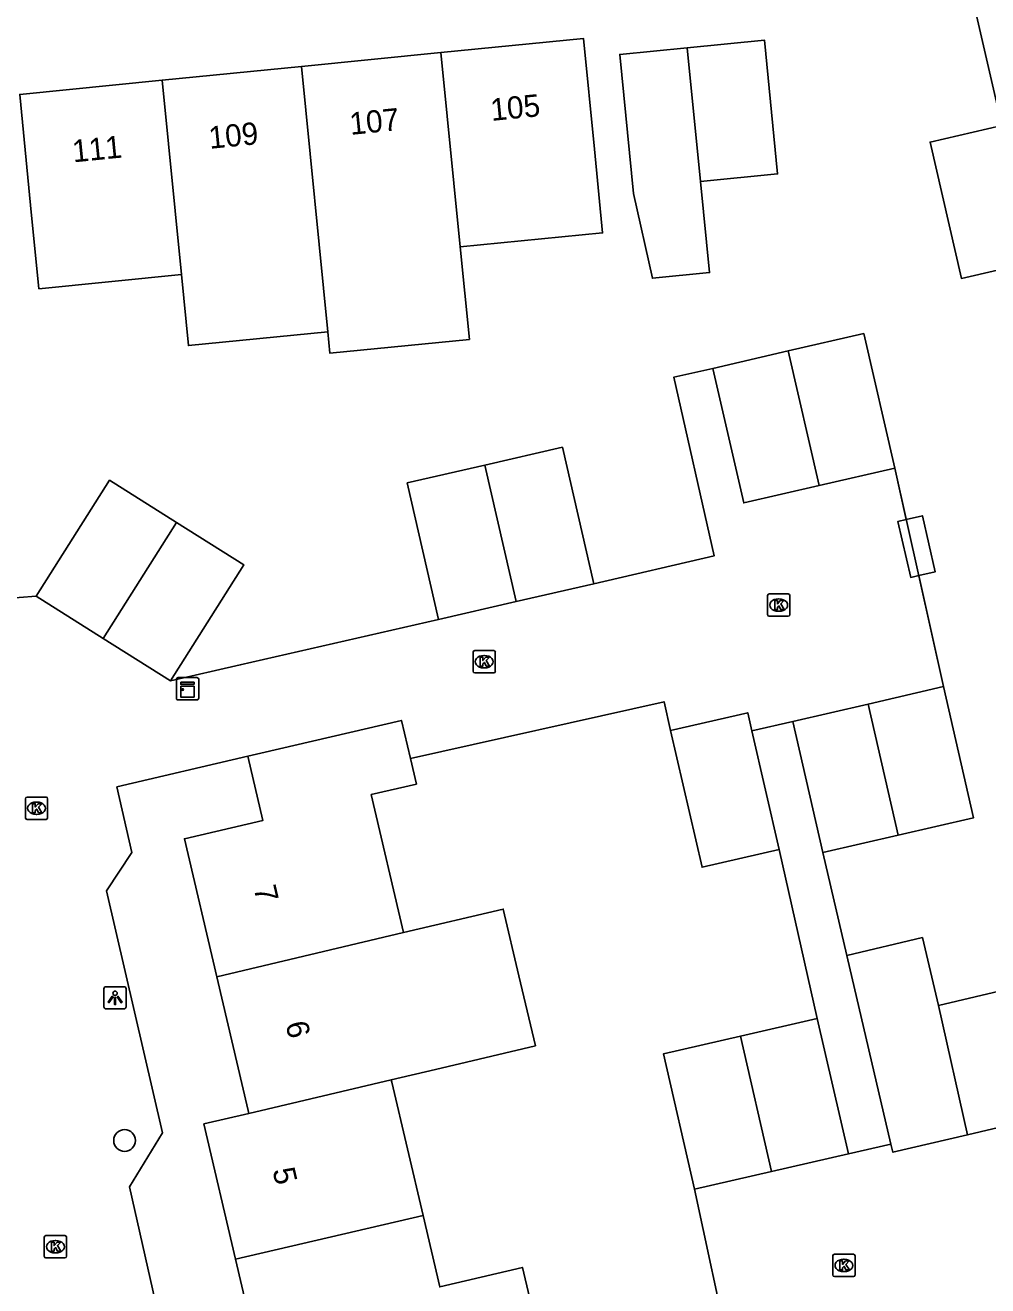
# Model space of a CAD drawing. Extents: x 158461 to 159795, y 387220 to 388672.
# Drawn here: x 159558.9 to 159602.1, y 388041.7 to 388098.3 of the extents above; entities that cross this region are included whole.
import ezdxf

# ---------------------------------------------------------------- set-up
doc = ezdxf.new("R2010")
doc.units = 0
for name, color, linetype in [('IMGEO_Boom', 7, 'Continuous'), ('IMGEO_Hek', 7, 'Continuous'), ('IMGEO_Kast', 7, 'Continuous'), ('IMGEO_Kolk', 7, 'Continuous'), ('IMGEO_Lichtpunt', 7, 'Continuous'), ('IMGEO_Muur', 7, 'Continuous'), ('IMGEO_Pand', 7, 'Continuous'), ('IMGEO_Pand_nummerreeks', 7, 'Continuous'), ('IMGEO_Rijbaan_lokaal_open', 7, 'Continuous'), ('IMGEO_Voetpad_open', 7, 'Continuous')]:
    doc.layers.add(name, color=color, linetype=linetype)

msp = doc.modelspace()

# ---------------------------------------------------------------- linework, layer by layer
at = {"layer": 'IMGEO_Boom'}
msp.add_circle((159563.373, 388048.195), 0.489, dxfattribs=at)
at = {"layer": 'IMGEO_Hek'}
msp.add_lwpolyline([(159576.205, 388065.361), (159587.6, 388067.902), (159587.893, 388066.613)], dxfattribs=at)
at = {"layer": 'IMGEO_Kast'}
for p, q in [((159565.774, 388068.985), (159566.615, 388068.985)), ((159566.615, 388068.985), (159565.774, 388068.985)), ((159565.699, 388068.06), (159565.699, 388068.901)), ((159565.699, 388068.901), (159565.699, 388068.06)), ((159566.699, 388068.91), (159566.699, 388068.069)), ((159566.699, 388068.069), (159566.699, 388068.91)), ((159566.624, 388067.985), (159565.783, 388067.985)), ((159565.783, 388067.985), (159566.624, 388067.985))]:
    msp.add_line(p, q, dxfattribs=at)
for points in [[(159565.894, 388068.775), (159566.494, 388068.775), (159566.494, 388068.69), (159565.894, 388068.69), (159565.894, 388068.775)], [(159565.894, 388068.6), (159566.494, 388068.6), (159566.494, 388068.111), (159565.894, 388068.111), (159565.894, 388068.6)]]:
    msp.add_lwpolyline(points, dxfattribs=at)
msp.add_circle((159565.978, 388068.449), 0.0377, dxfattribs=at)
for centre, start, end in [((159565.777, 388068.907), 92.4484, 184.2845), ((159565.777, 388068.907), 92.4484, 184.2845), ((159566.621, 388068.907), 2.4484, 94.2845), ((159566.621, 388068.907), 2.4484, 94.2845), ((159565.777, 388068.063), 182.4484, 274.2845), ((159565.777, 388068.063), 182.4484, 274.2845), ((159566.621, 388068.063), 272.4484, 4.2845), ((159566.621, 388068.063), 272.4484, 4.2845)]:
    msp.add_arc(centre, 0.0779, start, end, dxfattribs=at)
at = {"layer": 'IMGEO_Kolk'}
for p, q in [((159592.244, 388071.819), (159592.244, 388072.671)), ((159592.319, 388072.745), (159593.171, 388072.745)), ((159592.732, 388072.525), (159592.757, 388072.525)), ((159593.245, 388072.671), (159593.245, 388071.819)), ((159592.755, 388071.965), (159592.73, 388071.965)), ((159593.171, 388071.745), (159592.319, 388071.745)), ((159579.019, 388069.276), (159579.019, 388070.128)), ((159579.094, 388070.202), (159579.946, 388070.202)), ((159580.02, 388070.128), (159580.02, 388069.276)), ((159579.507, 388069.982), (159579.532, 388069.982)), ((159579.946, 388069.202), (159579.094, 388069.202)), ((159579.53, 388069.422), (159579.505, 388069.422)), ((159558.916, 388062.693), (159558.916, 388063.545)), ((159558.991, 388063.619), (159559.843, 388063.619)), ((159559.404, 388063.399), (159559.429, 388063.399)), ((159559.917, 388063.545), (159559.917, 388062.693)), ((159559.427, 388062.839), (159559.402, 388062.839)), ((159559.843, 388062.619), (159558.991, 388062.619)), ((159559.765, 388042.999), (159559.765, 388043.851)), ((159559.84, 388043.925), (159560.692, 388043.925)), ((159560.253, 388043.705), (159560.278, 388043.705)), ((159560.766, 388043.851), (159560.766, 388042.999)), ((159560.692, 388042.925), (159559.84, 388042.925)), ((159560.276, 388043.145), (159560.251, 388043.145)), ((159595.173, 388042.158), (159595.173, 388043.01)), ((159595.248, 388043.084), (159596.1, 388043.084)), ((159596.174, 388043.01), (159596.174, 388042.158)), ((159595.661, 388042.864), (159595.686, 388042.864)), ((159596.1, 388042.084), (159595.248, 388042.084)), ((159595.684, 388042.304), (159595.659, 388042.304))]:
    msp.add_line(p, q, dxfattribs=at)
for points in [[(159592.244, 388071.819), (159592.244, 388072.671)], [(159592.319, 388072.745), (159593.171, 388072.745)], [(159592.565, 388072.445), (159592.688, 388072.445), (159592.688, 388072.294), (159592.818, 388072.445), (159592.982, 388072.445), (159592.836, 388072.294), (159592.989, 388072.045), (159592.837, 388072.045), (159592.752, 388072.209), (159592.688, 388072.142), (159592.688, 388072.045), (159592.565, 388072.045), (159592.565, 388072.445)], [(159593.245, 388072.671), (159593.245, 388071.819)], [(159593.171, 388071.745), (159592.319, 388071.745)], [(159579.019, 388069.276), (159579.019, 388070.128)], [(159579.094, 388070.202), (159579.946, 388070.202)], [(159580.02, 388070.128), (159580.02, 388069.276)], [(159579.34, 388069.902), (159579.463, 388069.902), (159579.463, 388069.751), (159579.593, 388069.902), (159579.757, 388069.902), (159579.611, 388069.751), (159579.764, 388069.502), (159579.612, 388069.502), (159579.527, 388069.666), (159579.463, 388069.599), (159579.463, 388069.502), (159579.34, 388069.502), (159579.34, 388069.902)], [(159579.946, 388069.202), (159579.094, 388069.202)], [(159558.916, 388062.693), (159558.916, 388063.545)], [(159558.991, 388063.619), (159559.843, 388063.619)], [(159559.237, 388063.319), (159559.36, 388063.319), (159559.36, 388063.168), (159559.49, 388063.319), (159559.654, 388063.319), (159559.508, 388063.168), (159559.661, 388062.919), (159559.509, 388062.919), (159559.424, 388063.083), (159559.36, 388063.016), (159559.36, 388062.919), (159559.237, 388062.919), (159559.237, 388063.319)], [(159559.917, 388063.545), (159559.917, 388062.693)], [(159559.843, 388062.619), (159558.991, 388062.619)], [(159559.765, 388042.999), (159559.765, 388043.851)], [(159559.84, 388043.925), (159560.692, 388043.925)], [(159560.086, 388043.625), (159560.209, 388043.625), (159560.209, 388043.474), (159560.339, 388043.625), (159560.503, 388043.625), (159560.357, 388043.474), (159560.51, 388043.225), (159560.358, 388043.225), (159560.273, 388043.389), (159560.209, 388043.322), (159560.209, 388043.225), (159560.086, 388043.225), (159560.086, 388043.625)], [(159560.766, 388043.851), (159560.766, 388042.999)], [(159560.692, 388042.925), (159559.84, 388042.925)], [(159595.173, 388042.158), (159595.173, 388043.01)], [(159595.248, 388043.084), (159596.1, 388043.084)], [(159596.174, 388043.01), (159596.174, 388042.158)], [(159595.494, 388042.784), (159595.617, 388042.784), (159595.617, 388042.633), (159595.747, 388042.784), (159595.911, 388042.784), (159595.765, 388042.633), (159595.918, 388042.384), (159595.766, 388042.384), (159595.681, 388042.548), (159595.617, 388042.481), (159595.617, 388042.384), (159595.494, 388042.384), (159595.494, 388042.784)], [(159596.1, 388042.084), (159595.248, 388042.084)]]:
    msp.add_lwpolyline(points, dxfattribs=at)
for centre, start, end in [((159592.321, 388072.669), 91.552, 178.448), ((159592.321, 388072.669), 91.552, 178.448), ((159593.169, 388072.669), 1.552, 88.448), ((159593.169, 388072.669), 1.552, 88.448), ((159592.321, 388071.821), 181.552, 268.448), ((159592.321, 388071.821), 181.552, 268.448), ((159593.169, 388071.821), 271.552, 358.448), ((159593.169, 388071.821), 271.552, 358.448), ((159579.096, 388070.126), 91.552, 178.448), ((159579.096, 388070.126), 91.552, 178.448), ((159579.944, 388070.126), 1.552, 88.448), ((159579.944, 388070.126), 1.552, 88.448), ((159579.096, 388069.278), 181.552, 268.448), ((159579.096, 388069.278), 181.552, 268.448), ((159579.944, 388069.278), 271.552, 358.448), ((159579.944, 388069.278), 271.552, 358.448), ((159558.993, 388063.543), 91.552, 178.448), ((159558.993, 388063.543), 91.552, 178.448), ((159559.841, 388063.543), 1.552, 88.448), ((159559.841, 388063.543), 1.552, 88.448), ((159558.993, 388062.695), 181.552, 268.448), ((159558.993, 388062.695), 181.552, 268.448), ((159559.841, 388062.695), 271.552, 358.448), ((159559.841, 388062.695), 271.552, 358.448), ((159559.842, 388043.849), 91.552, 178.448), ((159559.842, 388043.849), 91.552, 178.448), ((159560.69, 388043.849), 1.552, 88.448), ((159560.69, 388043.849), 1.552, 88.448), ((159559.842, 388043.001), 181.552, 268.448), ((159559.842, 388043.001), 181.552, 268.448), ((159560.69, 388043.001), 271.552, 358.448), ((159560.69, 388043.001), 271.552, 358.448), ((159595.25, 388043.008), 91.552, 178.448), ((159595.25, 388043.008), 91.552, 178.448), ((159596.098, 388043.008), 1.552, 88.448), ((159596.098, 388043.008), 1.552, 88.448), ((159595.25, 388042.16), 181.552, 268.448), ((159595.25, 388042.16), 181.552, 268.448), ((159596.098, 388042.16), 271.552, 358.448), ((159596.098, 388042.16), 271.552, 358.448)]:
    msp.add_arc(centre, 0.0765, start, end, dxfattribs=at)
for centre, major_axis, ratio, start_param, end_param in [((159592.731, 388072.245), (-0.387, 0.002), 0.722429, 4.712389, 7.853982), ((159592.756, 388072.245), (-0.39, 0.002), 0.717154, 1.570796, 4.712389), ((159579.506, 388069.702), (-0.387, 0.002), 0.722429, 4.712389, 7.853982), ((159579.531, 388069.702), (-0.39, 0.002), 0.717154, 1.570796, 4.712389), ((159559.403, 388063.119), (-0.387, 0.002), 0.722429, 4.712389, 7.853982), ((159559.428, 388063.119), (-0.39, 0.002), 0.717154, 1.570796, 4.712389), ((159560.252, 388043.425), (-0.387, 0.002), 0.722429, 4.712389, 7.853982), ((159560.277, 388043.425), (-0.39, 0.002), 0.717154, 1.570796, 4.712389), ((159595.66, 388042.584), (-0.387, 0.002), 0.722429, 4.712389, 7.853982), ((159595.685, 388042.584), (-0.39, 0.002), 0.717154, 1.570796, 4.712389)]:
    msp.add_ellipse(centre, major_axis=major_axis, ratio=ratio, start_param=start_param, end_param=end_param, dxfattribs=at)
at = {"layer": 'IMGEO_Lichtpunt'}
for p, q in [((159562.445, 388055.01), (159562.445, 388054.203)), ((159562.445, 388055.01), (159562.445, 388054.203)), ((159563.347, 388055.105), (159562.539, 388055.105)), ((159563.347, 388055.105), (159562.539, 388055.105)), ((159563.441, 388054.203), (159563.441, 388055.01)), ((159563.441, 388054.203), (159563.441, 388055.01)), ((159562.539, 388054.109), (159563.347, 388054.109)), ((159562.539, 388054.109), (159563.347, 388054.109))]:
    msp.add_line(p, q, dxfattribs=at)
for points in [[(159562.819, 388054.674), (159562.858, 388054.646), (159562.67, 388054.384), (159562.632, 388054.411), (159562.819, 388054.674)], [(159562.921, 388054.626), (159562.968, 388054.626), (159562.968, 388054.304), (159562.921, 388054.304), (159562.921, 388054.626)], [(159563.031, 388054.646), (159563.069, 388054.673), (159563.256, 388054.411), (159563.217, 388054.383), (159563.031, 388054.646)]]:
    msp.add_lwpolyline(points, dxfattribs=at)
msp.add_circle((159562.944, 388054.808), 0.0994, dxfattribs=at)
for centre, start, end in [((159562.539, 388055.01), 90, 180), ((159562.539, 388055.01), 90, 180), ((159563.347, 388055.01), 0, 90), ((159563.347, 388055.01), 0, 90), ((159562.539, 388054.203), 180, 270), ((159562.539, 388054.203), 180, 270), ((159563.347, 388054.203), 270, 0), ((159563.347, 388054.203), 270, 360)]:
    msp.add_arc(centre, 0.0946, start, end, dxfattribs=at)
at = {"layer": 'IMGEO_Muur'}
for points in [[(159584.444, 388073.204), (159589.843, 388074.453), (159588.033, 388082.477), (159589.782, 388082.878)], [(159597.958, 388078.391), (159600.143, 388068.581)], [(159568.565, 388069.557), (159577.474, 388071.6)], [(159565.429, 388068.838), (159568.565, 388069.557)], [(159588.97, 388046.003), (159590.566, 388038.56)]]:
    msp.add_lwpolyline(points, dxfattribs=at)
at = {"layer": 'IMGEO_Pand'}
for points in [[(159611.632, 388095.823), (159610.178, 388102.139), (159601.315, 388100.099), (159602.437, 388095.227), (159602.769, 388093.784)], [(159578.442, 388088.329), (159584.839, 388088.963), (159584.466, 388092.72), (159583.973, 388097.695), (159577.577, 388097.061)], [(159588.633, 388097.281), (159585.608, 388096.981), (159586.228, 388090.734), (159587.071, 388086.927), (159589.638, 388087.181), (159589.232, 388091.268)], [(159589.232, 388091.268), (159592.698, 388091.612), (159592.102, 388097.626), (159588.633, 388097.281)], [(159589.232, 388091.268), (159588.633, 388097.281)], [(159577.577, 388097.061), (159571.318, 388096.44)], [(159578.442, 388088.329), (159577.577, 388097.061)], [(159571.318, 388096.44), (159565.058, 388095.819)], [(159571.318, 388096.44), (159572.499, 388084.523)], [(159565.058, 388095.819), (159558.661, 388095.185), (159559.154, 388090.21), (159559.527, 388086.453), (159565.924, 388087.087)], [(159565.924, 388087.087), (159565.058, 388095.819)], [(159602.769, 388093.784), (159599.539, 388093.041), (159600.948, 388086.916), (159604.179, 388087.659)], [(159572.499, 388084.523), (159572.594, 388083.558), (159578.854, 388084.179), (159578.442, 388088.329)], [(159565.924, 388087.087), (159566.239, 388083.902), (159572.499, 388084.523)], [(159597.958, 388078.391), (159596.565, 388084.439), (159593.172, 388083.658)], [(159593.172, 388083.658), (159589.782, 388082.878)], [(159594.568, 388077.611), (159593.172, 388083.658)], [(159594.568, 388077.611), (159591.175, 388076.83), (159589.782, 388082.878)], [(159584.444, 388073.204), (159583.033, 388079.335), (159579.55, 388078.533)], [(159579.55, 388078.533), (159576.063, 388077.731), (159577.474, 388071.6)], [(159579.55, 388078.533), (159580.96, 388072.402)], [(159597.958, 388078.391), (159594.568, 388077.611)], [(159565.708, 388075.956), (159562.699, 388077.855), (159559.407, 388072.638)], [(159565.708, 388075.956), (159562.417, 388070.739)], [(159565.429, 388068.838), (159568.721, 388074.054), (159565.708, 388075.956)], [(159598.471, 388076.087), (159598.099, 388076.001), (159598.677, 388073.489), (159599.032, 388073.571)], [(159599.032, 388073.571), (159599.777, 388073.742), (159599.199, 388076.255), (159598.471, 388076.087)], [(159584.444, 388073.204), (159580.96, 388072.402)], [(159562.417, 388070.739), (159559.407, 388072.638)], [(159580.96, 388072.402), (159577.474, 388071.6)], [(159565.429, 388068.838), (159562.417, 388070.739)], [(159596.757, 388067.801), (159600.143, 388068.581)], [(159598.112, 388061.914), (159601.498, 388062.694), (159600.143, 388068.581)], [(159593.372, 388067.022), (159596.757, 388067.801)], [(159596.757, 388067.801), (159598.112, 388061.914)], [(159587.893, 388066.613), (159591.357, 388067.411), (159591.544, 388066.6)], [(159568.912, 388065.451), (159569.492, 388065.587), (159575.805, 388067.067), (159576.205, 388065.361)], [(159594.727, 388061.135), (159593.372, 388067.022)], [(159592.771, 388061.268), (159589.307, 388060.471), (159587.893, 388066.613)], [(159591.544, 388066.6), (159592.771, 388061.268)], [(159567.509, 388055.553), (159566.057, 388061.747), (159569.586, 388062.574), (159568.912, 388065.451)], [(159576.205, 388065.361), (159576.475, 388064.207), (159574.446, 388063.731), (159575.899, 388057.531)], [(159594.727, 388061.135), (159598.112, 388061.914)], [(159575.899, 388057.531), (159580.379, 388058.587), (159581.082, 388055.589), (159581.818, 388052.448), (159577.338, 388051.392), (159575.345, 388050.922)], [(159575.899, 388057.531), (159567.509, 388055.553)], [(159599.915, 388054.258), (159599.2, 388057.309), (159595.797, 388056.511)], [(159597.785, 388048.032), (159595.797, 388056.511)], [(159567.509, 388055.553), (159568.916, 388049.548), (159568.947, 388049.414)], [(159604.575, 388049.243), (159603.218, 388055.032), (159599.915, 388054.258)], [(159601.222, 388048.457), (159599.915, 388054.258)], [(159591.022, 388052.878), (159594.474, 388053.673)], [(159594.474, 388053.673), (159595.873, 388047.592)], [(159588.97, 388046.003), (159587.571, 388052.084), (159591.022, 388052.878)], [(159591.022, 388052.878), (159592.422, 388046.798)], [(159568.947, 388049.414), (159575.345, 388050.922)], [(159575.345, 388050.922), (159575.371, 388050.813), (159576.772, 388044.833)], [(159568.947, 388049.414), (159566.933, 388048.939), (159568.356, 388042.863)], [(159604.575, 388049.243), (159601.222, 388048.457)], [(159601.222, 388048.457), (159597.87, 388047.671), (159597.785, 388048.032)], [(159595.873, 388047.592), (159592.422, 388046.798)], [(159592.422, 388046.798), (159588.97, 388046.003)], [(159576.772, 388044.833), (159568.356, 388042.863)], [(159576.772, 388044.833), (159577.524, 388041.622), (159581.239, 388042.493), (159581.925, 388039.564), (159578.21, 388038.694), (159576.226, 388038.23)], [(159568.356, 388042.863), (159569.763, 388036.859), (159569.795, 388036.724)]]:
    msp.add_lwpolyline(points, dxfattribs=at)
at = {"layer": 'IMGEO_Rijbaan_lokaal_open'}
for points in [[(159559.407, 388072.638), (159557.881, 388072.53), (159558.15, 388069.643), (159555.684, 388065.309), (159540.599, 388064.037), (159538.191, 388065.78), (159511.369, 388059.44), (159508.747, 388060.805), (159502.084, 388087.74), (159503.707, 388090.456), (159504.794, 388090.709)], [(159589.782, 388082.878), (159588.033, 388082.477), (159589.843, 388074.453), (159584.444, 388073.204)], [(159598.471, 388076.087), (159597.958, 388078.391)], [(159600.143, 388068.581), (159599.032, 388073.571)], [(159577.474, 388071.6), (159568.565, 388069.557), (159565.429, 388068.838)], [(159576.205, 388065.361), (159587.6, 388067.902), (159587.893, 388066.613)], [(159591.544, 388066.6), (159593.372, 388067.022)], [(159568.924, 388013.946), (159567.413, 388013.55), (159565.734, 388021.274), (159566.827, 388023.014), (159564.492, 388033.403), (159565.928, 388035.756), (159563.585, 388046.114), (159565.079, 388048.538), (159562.562, 388059.405), (159563.703, 388061.136), (159563.025, 388064.079), (159568.912, 388065.451)], [(159595.873, 388047.592), (159597.785, 388048.032)], [(159588.97, 388046.003), (159590.566, 388038.56)]]:
    msp.add_lwpolyline(points, dxfattribs=at)
at = {"layer": 'IMGEO_Voetpad_open'}
for points in [[(159592.771, 388061.268), (159594.474, 388053.673)], [(159595.797, 388056.511), (159594.727, 388061.135)]]:
    msp.add_lwpolyline(points, dxfattribs=at)

# ---------------------------------------------------------------- texts
at = {"layer": 'IMGEO_Pand_nummerreeks'}
for s, rotation, p in [('105', 5.6631, (159579.851, 388093.99)), ('107', 5.6631, (159573.523, 388093.363)), ('109', 5.6631, (159567.195, 388092.735)), ('111', 5.6631, (159561.071, 388092.128)), ('7', 283.19, (159569.162, 388059.54)), ('6', 283.1893, (159570.592, 388053.44)), ('5', 283.1835, (159570.007, 388046.864))]:
    msp.add_text(s, height=1, rotation=rotation, dxfattribs=at).set_placement(p)

doc.saveas('drawing.dxf')
